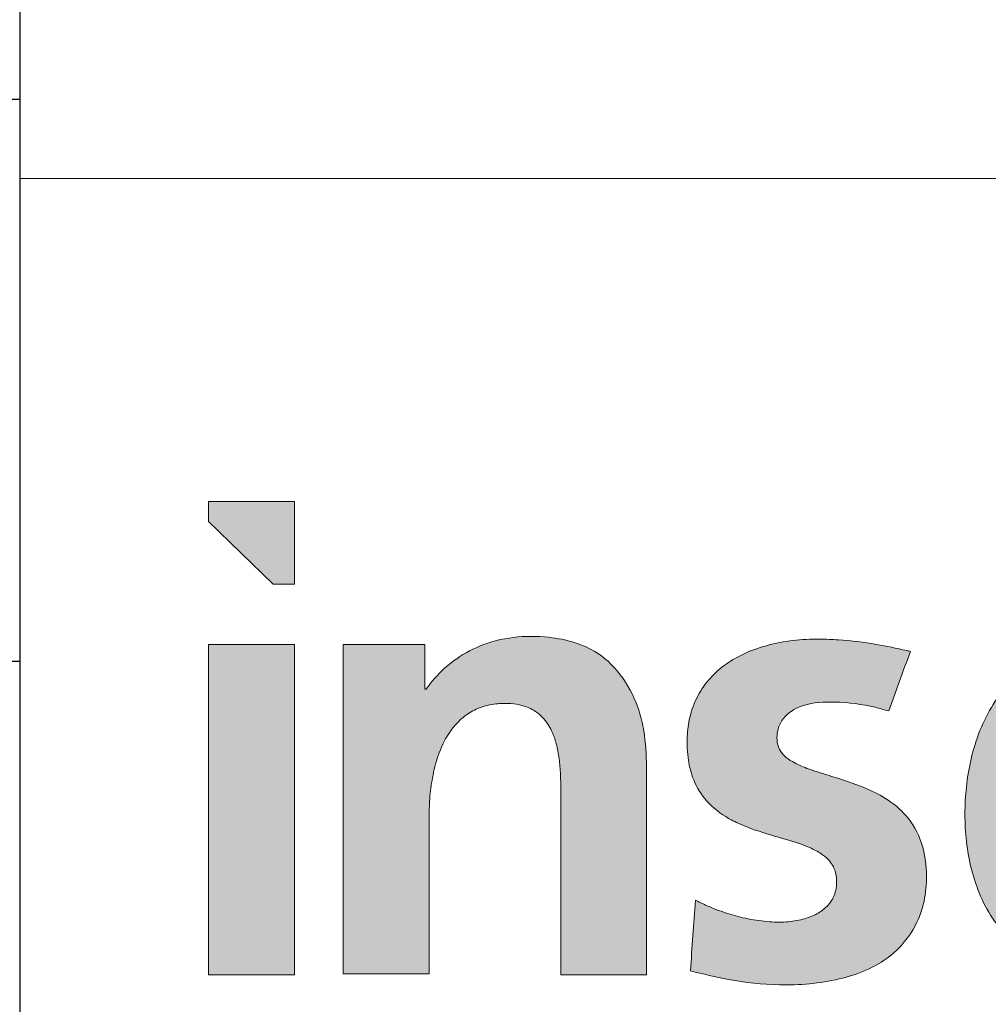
# Model space of a CAD drawing. Header units: millimetres. Extents: x 525 to 29324, y 175 to 20618.
# Tile 313 of 588: x 22785 to 23450, y 658 to 1334. Entities that reach past the tile are written whole.
import ezdxf

# ---------------------------------------------------------------- set-up
doc = ezdxf.new("R2010")
doc.units = ezdxf.units.MM
doc.linetypes.add('SLD-Continua', pattern=[0])
doc.layers.add('COTAS', color=1, linetype='SLD-Continua')

# ---------------------------------------------------------------- blocks, each defined once
blk = doc.blocks.new('LOGO_sombreado')
at = {"linetype": 'Continuous', "ltscale": 35}
for points in [[(188.27, 516.08), (188.27, 572.89), (129.19, 572.89), (129.19, 559.19), (173.47, 516.08)], [(188.25, 474.84), (129.19, 474.84), (129.19, 248.15), (188.25, 248.15)]]:
    blk.add_hatch(color=7, dxfattribs=at).paths.add_polyline_path(points, flags=0)
h = blk.add_hatch(color=7, dxfattribs=at)
edge = h.paths.add_edge_path(flags=0)
edge.add_line((221.61, 248.76), (280.67, 248.76))
edge.add_line((280.67, 248.76), (280.67, 359.42))
edge.add_spline(control_points=[(280.67, 359.42), (280.68, 360.31), (280.7, 363.48), (281.07, 371.47), (282.68, 383.75), (286.38, 399), (292.39, 411.94), (299.54, 421.1), (306.61, 427.2), (315.4, 431.94), (325.84, 434.37), (335.87, 434.57), (345.08, 433.14), (354.48, 429.13), (361, 422.34), (365.13, 414.78), (367.86, 407.26), (369.76, 397.62), (370.67, 387.59), (370.97, 377.88), (370.98, 371.73), (370.98, 368.53)], knot_values=[0, 0, 0, 0, 0.014108, 0.050137, 0.12665, 0.210017, 0.297932, 0.350316, 0.392835, 0.445136, 0.506872, 0.560743, 0.603219, 0.653697, 0.720022, 0.747327, 0.789984, 0.846083, 0.902618, 0.949361, 1, 1, 1, 1], weights=[1, 1, 1, 1, 1, 1, 1, 1, 1, 1, 1, 1, 1, 1, 1, 1, 1, 1, 1, 1, 1, 1], degree=3, periodic=0)
edge.add_line((370.98, 368.53), (370.98, 248.15))
edge.add_line((370.98, 248.15), (429.79, 248.15))
edge.add_line((429.79, 248.15), (429.79, 391.24))
edge.add_spline(control_points=[(429.79, 391.24), (429.46, 399.37), (428.93, 412.13), (422.4, 440.43), (402.67, 470.83), (358.51, 482.72), (316.13, 478.36), (289.21, 458.57), (279.81, 445.89), (278.43, 444.02)], knot_values=[4, 4, 4, 4, 4.111727, 4.175295, 4.401008, 4.562165, 4.782362, 4.967907, 5, 5, 5, 5], weights=[1, 1, 1, 1, 1, 1, 1, 1, 1, 1], degree=3, periodic=0)
edge.add_line((278.43, 444.02), (277.65, 444.02))
edge.add_line((277.65, 444.02), (277.65, 474.84))
edge.add_line((277.65, 474.84), (221.61, 474.84))
edge.add_line((221.61, 474.84), (221.61, 248.76))
h = blk.add_hatch(color=7, dxfattribs=at)
edge = h.paths.add_edge_path(flags=0)
edge.add_spline(control_points=[(861.25, 341.58), (861.03, 351.65), (860.58, 372.1), (855.69, 403.02), (845.87, 430.3), (827.33, 456.43), (794.85, 475.92), (756.69, 479.89), (726.09, 476.3), (698.49, 466.4), (671.35, 444.16), (653.68, 407.84), (647.31, 369.9), (648.65, 331.92), (659.81, 294.32), (684.55, 263.86), (720.69, 245.25), (764.61, 239.51), (808.39, 242.77), (834.35, 254.56), (844.62, 259.23)], knot_values=[2, 2, 2, 2, 2.046636, 2.094673, 2.144469, 2.179489, 2.241297, 2.312824, 2.353394, 2.38323, 2.447727, 2.509726, 2.566319, 2.624545, 2.684606, 2.744772, 2.800798, 2.868547, 2.948019, 3, 3, 3, 3], weights=[1, 1, 1, 1, 1, 1, 1, 1, 1, 1, 1, 1, 1, 1, 1, 1, 1, 1, 1, 1, 1], degree=3, periodic=0)
edge.add_line((844.62, 259.23), (844.62, 307.2))
edge.add_spline(control_points=[(844.62, 307.2), (841, 305.22), (833.26, 300.99), (820.22, 294.96), (805.49, 289.55), (788.9, 285.57), (773.23, 284.04), (757.97, 284.64), (744.78, 287.42), (732.95, 292.6), (722.48, 300.05), (713.9, 310.07), (708.01, 322.36), (705.63, 332.28), (704.76, 338.63), (704.59, 340.89), (704.53, 341.58)], knot_values=[0, 0, 0, 0, 0.070474, 0.150335, 0.244816, 0.33762, 0.440531, 0.512328, 0.597394, 0.66882, 0.731042, 0.815182, 0.890714, 0.961299, 0.988276, 1, 1, 1, 1], weights=[1, 1, 1, 1, 1, 1, 1, 1, 1, 1, 1, 1, 1, 1, 1, 1, 1], degree=3, periodic=0)
edge.add_line((704.53, 341.58), (861.25, 341.58))
edge = h.paths.add_edge_path(flags=0)
edge.add_spline(control_points=[(704.53, 382.06), (704.62, 382.99), (704.9, 385.91), (705.78, 391.66), (708.23, 401.7), (713.7, 414.02), (723.83, 425.45), (735.55, 432.04), (746.06, 434.7), (755.12, 435.49), (765.07, 435.18), (778.02, 432.17), (791.54, 422.65), (799.63, 408.7), (803.66, 394.86), (804.49, 386.31), (804.9, 382.06)], knot_values=[0, 0, 0, 0, 0.017075, 0.053986, 0.106701, 0.206715, 0.298238, 0.38232, 0.449502, 0.495974, 0.549057, 0.631866, 0.736734, 0.842394, 0.921775, 1, 1, 1, 1], weights=[1, 1, 1, 1, 1, 1, 1, 1, 1, 1, 1, 1, 1, 1, 1, 1, 1], degree=3, periodic=0)
edge.add_line((804.9, 382.06), (704.53, 382.06))
h = blk.add_hatch(color=7, dxfattribs=at)
edge = h.paths.add_edge_path(flags=0)
edge.add_spline(control_points=[(459.81, 250.85), (468.46, 248.75), (488.53, 243.9), (522.89, 239.96), (561.17, 243.18), (595.6, 256.53), (613.77, 278.7), (620.87, 298.51), (622.42, 317.05), (620.16, 336.93), (610.92, 355.53), (596.35, 368.27), (577.43, 377.96), (558.27, 383.83), (541.06, 389.1), (530.8, 393.44), (523.89, 398.26), (519.79, 404.02), (518.95, 410.74), (519.82, 417), (522.45, 423.01), (528.1, 429.07), (540.41, 434.96), (561.09, 435.85), (580.76, 433.52), (592.79, 430.05), (595.86, 429.17)], knot_values=[2, 2, 2, 2, 2.059912, 2.138972, 2.231529, 2.317091, 2.37896, 2.41776, 2.457291, 2.503214, 2.550983, 2.593172, 2.631209, 2.693415, 2.727668, 2.75244, 2.768008, 2.784005, 2.798244, 2.812447, 2.826168, 2.841745, 2.867174, 2.915736, 2.97856, 3, 3, 3, 3], weights=[1, 1, 1, 1, 1, 1, 1, 1, 1, 1, 1, 1, 1, 1, 1, 1, 1, 1, 1, 1, 1, 1, 1, 1, 1, 1, 1], degree=3, periodic=0)
edge.add_line((595.86, 429.17), (610.77, 470.08))
edge.add_spline(control_points=[(610.77, 470.08), (609.92, 470.26), (602.13, 471.94), (585.86, 475.51), (565.8, 477.97), (546.68, 478.64), (530.19, 477.95), (514.57, 475.02), (500.16, 470.31), (487.61, 464.09), (475.64, 454.78), (465.63, 442.4), (459.65, 428.12), (457.21, 412.39), (457.69, 398.02), (460.94, 382.7), (469.12, 367.91), (481.52, 357.62), (497.23, 349.68), (515.01, 343.9), (531.57, 339.47), (543.44, 334.78), (549.94, 331.28), (555.04, 326.8), (557.9, 322.53), (559.59, 318.24), (560.24, 313.71), (560.12, 308.71), (559.05, 303.69), (556.77, 298.91), (552.79, 294), (546.19, 289.35), (536.65, 285.83), (525.04, 284.03), (511.73, 284.48), (497.96, 286.53), (483.87, 290.43), (472.51, 294.83), (465.63, 298.17), (463.32, 299.29)], knot_values=[0, 0, 0, 0, 0.005653, 0.051977, 0.108664, 0.137127, 0.176746, 0.216073, 0.24029, 0.2755, 0.306859, 0.338493, 0.378336, 0.406147, 0.441816, 0.471537, 0.507617, 0.549768, 0.574349, 0.622211, 0.671374, 0.68606, 0.705384, 0.71922, 0.729875, 0.738587, 0.749066, 0.759494, 0.771085, 0.782308, 0.793676, 0.811965, 0.834198, 0.859455, 0.888117, 0.920718, 0.950113, 0.983265, 1, 1, 1, 1], weights=[1, 1, 1, 1, 1, 1, 1, 1, 1, 1, 1, 1, 1, 1, 1, 1, 1, 1, 1, 1, 1, 1, 1, 1, 1, 1, 1, 1, 1, 1, 1, 1, 1, 1, 1, 1, 1, 1, 1, 1], degree=3, periodic=0)
edge.add_line((463.32, 299.29), (459.81, 250.85))
at = {"color": 7, "linetype": 'SLD-Continua', "lineweight": 18, "ltscale": 35}
for p, q in [((129.19, 572.89), (129.19, 559.19)), ((188.27, 572.89), (129.19, 572.89)), ((188.27, 572.89), (188.27, 516.08)), ((129.19, 559.19), (173.47, 516.08)), ((173.47, 516.08), (188.27, 516.08)), ((129.19, 248.15), (129.19, 474.84)), ((129.19, 474.84), (188.25, 474.84)), ((188.25, 474.84), (188.25, 248.15)), ((188.25, 248.15), (129.19, 248.15))]:
    blk.add_line(p, q, dxfattribs=at)
at = {"color": 8, "linetype": 'Continuous', "lineweight": 0, "ltscale": 35, "true_color": 0x808080}
for points, knots in [([(429.79, 391.24), (429.46, 399.37), (428.93, 412.13), (422.4, 440.43), (402.67, 470.83), (358.51, 482.72), (316.13, 478.36), (289.21, 458.57), (279.81, 445.89), (278.43, 444.02)], [4, 4, 4, 4, 4.111727, 4.175295, 4.401008, 4.562165, 4.782362, 4.967907, 5, 5, 5, 5]), ([(610.77, 470.08), (609.92, 470.26), (602.13, 471.94), (585.86, 475.51), (565.8, 477.97), (546.68, 478.64), (530.19, 477.95), (514.57, 475.02), (500.16, 470.31), (487.61, 464.09), (475.64, 454.78), (465.63, 442.4), (459.65, 428.12), (457.21, 412.39), (457.69, 398.02), (460.94, 382.7), (469.12, 367.91), (481.52, 357.62), (497.23, 349.68), (515.01, 343.9), (531.57, 339.47), (543.44, 334.78), (549.94, 331.28), (555.04, 326.8), (557.9, 322.53), (559.59, 318.24), (560.24, 313.71), (560.12, 308.71), (559.05, 303.69), (556.77, 298.91), (552.79, 294), (546.19, 289.35), (536.65, 285.83), (525.04, 284.03), (511.73, 284.48), (497.96, 286.53), (483.87, 290.43), (472.51, 294.83), (465.63, 298.17), (463.32, 299.29)], [0, 0, 0, 0, 0.005653, 0.051977, 0.108664, 0.137127, 0.176746, 0.216073, 0.24029, 0.2755, 0.306859, 0.338493, 0.378336, 0.406147, 0.441816, 0.471537, 0.507617, 0.549768, 0.574349, 0.622211, 0.671374, 0.68606, 0.705384, 0.71922, 0.729875, 0.738587, 0.749066, 0.759494, 0.771085, 0.782308, 0.793676, 0.811965, 0.834198, 0.859455, 0.888117, 0.920718, 0.950113, 0.983265, 1, 1, 1, 1]), ([(861.25, 341.58), (861.03, 351.65), (860.58, 372.1), (855.69, 403.02), (845.87, 430.3), (827.33, 456.43), (794.85, 475.92), (756.69, 479.89), (726.09, 476.3), (698.49, 466.4), (671.35, 444.16), (653.68, 407.84), (647.31, 369.9), (648.65, 331.92), (659.81, 294.32), (684.55, 263.86), (720.69, 245.25), (764.61, 239.51), (808.39, 242.77), (834.35, 254.56), (844.62, 259.23)], [2, 2, 2, 2, 2.046636, 2.094673, 2.144469, 2.179489, 2.241297, 2.312824, 2.353394, 2.38323, 2.447727, 2.509726, 2.566319, 2.624545, 2.684606, 2.744772, 2.800798, 2.868547, 2.948019, 3, 3, 3, 3]), ([(280.67, 359.42), (280.68, 360.31), (280.7, 363.48), (281.07, 371.47), (282.68, 383.75), (286.38, 399), (292.39, 411.94), (299.54, 421.1), (306.61, 427.2), (315.4, 431.94), (325.84, 434.37), (335.87, 434.57), (345.08, 433.14), (354.48, 429.13), (361, 422.34), (365.13, 414.78), (367.86, 407.26), (369.76, 397.62), (370.67, 387.59), (370.97, 377.88), (370.98, 371.73), (370.98, 368.53)], [0, 0, 0, 0, 0.014108, 0.050137, 0.12665, 0.210017, 0.297932, 0.350316, 0.392835, 0.445136, 0.506872, 0.560743, 0.603219, 0.653697, 0.720022, 0.747327, 0.789984, 0.846083, 0.902618, 0.949361, 1, 1, 1, 1]), ([(459.81, 250.85), (468.46, 248.75), (488.53, 243.9), (522.89, 239.96), (561.17, 243.18), (595.6, 256.53), (613.77, 278.7), (620.87, 298.51), (622.42, 317.05), (620.16, 336.93), (610.92, 355.53), (596.35, 368.27), (577.43, 377.96), (558.27, 383.83), (541.06, 389.1), (530.8, 393.44), (523.89, 398.26), (519.79, 404.02), (518.95, 410.74), (519.82, 417), (522.45, 423.01), (528.1, 429.07), (540.41, 434.96), (561.09, 435.85), (580.76, 433.52), (592.79, 430.05), (595.86, 429.17)], [2, 2, 2, 2, 2.059912, 2.138972, 2.231529, 2.317091, 2.37896, 2.41776, 2.457291, 2.503214, 2.550983, 2.593172, 2.631209, 2.693415, 2.727668, 2.75244, 2.768008, 2.784005, 2.798244, 2.812447, 2.826168, 2.841745, 2.867174, 2.915736, 2.97856, 3, 3, 3, 3])]:
    blk.add_open_spline(points, degree=3, knots=knots, dxfattribs=at)
for points in [[(277.65, 474.84), (258.97, 474.84), (240.29, 474.84), (221.61, 474.84)], [(221.61, 474.84), (221.61, 399.48), (221.61, 324.12), (221.61, 248.76)], [(277.65, 444.02), (277.65, 454.29), (277.65, 464.57), (277.65, 474.84)], [(595.86, 429.17), (600.83, 442.8), (605.8, 456.44), (610.77, 470.08)], [(278.43, 444.02), (278.17, 444.02), (277.91, 444.02), (277.65, 444.02)], [(429.79, 248.15), (429.79, 295.84), (429.79, 343.54), (429.79, 391.24)], [(370.98, 368.53), (370.98, 328.4), (370.98, 288.28), (370.98, 248.15)], [(280.67, 248.76), (280.67, 285.65), (280.67, 322.54), (280.67, 359.42)], [(463.32, 299.29), (462.15, 283.14), (460.98, 266.99), (459.81, 250.85)], [(221.61, 248.76), (241.3, 248.76), (260.98, 248.76), (280.67, 248.76)], [(370.98, 248.15), (390.58, 248.15), (410.19, 248.15), (429.79, 248.15)]]:
    blk.add_open_spline(points, degree=3, dxfattribs=at)
blk = doc.blocks.new('SW_TABLEANNOTATION_0')
at = {"layer": 'COTAS', "color": 0, "ltscale": 35}
for p, q in [((9943.82, 930.98), (9943.82, 385.78)), ((9243.82, 385.78), (9943.82, 385.78)), ((9943.82, 385.78), (9943.82, 0)), ((9243.82, 0), (9943.82, 0)), ((9943.82, 0), (9943.82, -543.67))]:
    blk.add_line(p, q, dxfattribs=at)

msp = doc.modelspace()

# ---------------------------------------------------------------- linework, layer by layer
at = {"color": 7, "linetype": 'SLD-Continua', "lineweight": 18, "ltscale": 35}
for p, q in [((22785, 1925), (22785, 350)), ((22785, 1225), (25935, 1225))]:
    msp.add_line(p, q, dxfattribs=at)

# ---------------------------------------------------------------- block references
at = {"color": 7, "linetype": 'Continuous', "ltscale": 35}
msp.add_blockref('LOGO_sombreado', (22785.34, 430.43), dxfattribs=at)
at = {"layer": 'COTAS', "ltscale": 35}
msp.add_blockref('SW_TABLEANNOTATION_0', (12841.18, 893.67), dxfattribs=at)

doc.saveas('drawing.dxf')
